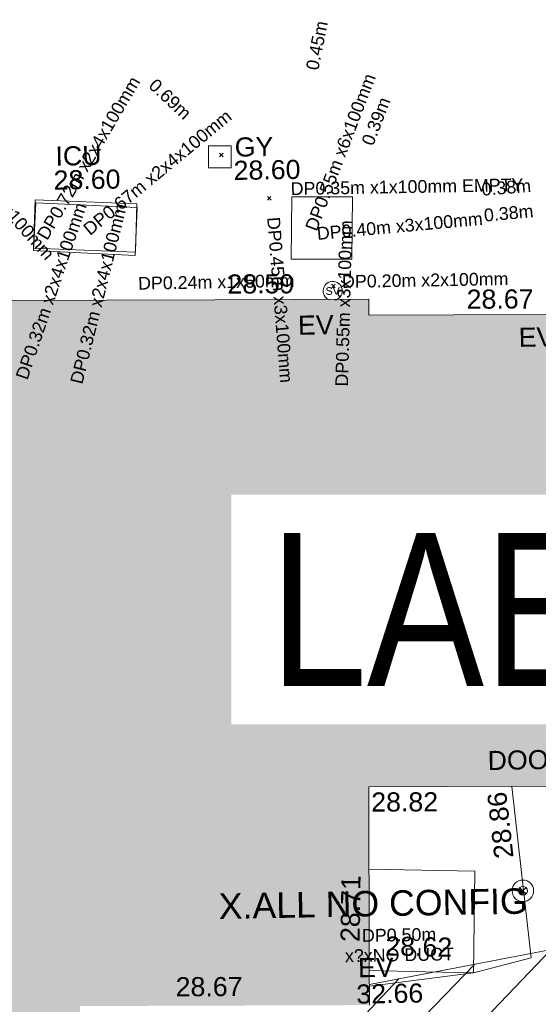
# Model space of a CAD drawing. Header units: millimetres. Extents: x -287732 to 520720, y -88450 to 287754.
# Tile 264 of 383: x 17496 to 27657, y 195288 to 214594. Entities that reach past the tile are written whole.
import ezdxf

# ---------------------------------------------------------------- set-up
doc = ezdxf.new("R2010")
doc.units = ezdxf.units.MM
for name, pattern in [('IMPORT-HIDDEN2 _3_', [4762.5, 3175, -1587.5]), ('IMPORT-UG_ELEC_QLB2 _2_', [2500, 1500, -300.0000000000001, 0, -50, 150, -300.0000000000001, 0, -200]), ('IMPORT-UG_ELEC_STREET LIGHTING_QLB2 _2_', [2700, 1500, -300.0000000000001, 0, -250, 150, -300.0000000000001, 0, -200])]:
    doc.linetypes.add(name, pattern=pattern)
for name, color, linetype, lineweight, true_color in [('00__TOPO__TOP_OF_FENCE_SYMBOL', 7, 'Continuous', 9, 0x666666), ('00_TOPO_EAVE', 7, 'Continuous', 9, 0x666666), ('00_TOPO_SERV_STOP_VALVE', 7, 'Continuous', 9, 0x666666), ('00_UAV_BUILDING_OUTLINE', 5, 'Continuous', 9, 0x0000ff), ('00_UAV_CONCRETE', 9, 'Continuous', 9, 0x808080), ('00_UAV_EAVE', 7, 'Continuous', 9, 0x666666), ('00_UAV_FENCE', 7, 'Continuous', 9, 0x264c2f), ('00_UAV_INT_DOOR', 7, 'Continuous', 9, 0x7f4f3f), ('00_UAV_SERV_GULLY', 7, 'Continuous', 9, 0x5252a5), ('00_UAV_SERV_IC', 5, 'Continuous', 9, 0x0000ff), ('12333-PUM-2D-U-0001-C01 - Rev2_REVIT IMPORT_dwg', 7, 'Continuous', 9, 0x767676), ('A_RHA_Line', 7, 'Continuous', 9, 0x00a600), ('PUM-CHAMBER EXTENTS', 6, 'IMPORT-HIDDEN2 _3_', 9, 0xff00ff), ('PUM-ELECTRIC-MH', 1, 'Continuous', 9, 0xff0000), ('PUM-ELECTRIC-QLB2', 1, 'IMPORT-UG_ELEC_QLB2 _2_', 9, 0xff0000), ('PUM-UNABLE TO SURVEY', 190, 'Continuous', 9, 0x7f00ff)]:
    doc.layers.add(name, color=color, linetype=linetype, lineweight=lineweight, true_color=true_color)
for name, color, linetype, lineweight in [('A_RHA_Detail', 7, 'Continuous', 9), ('A_RHA_Text', 7, 'Continuous', 9), ('GEN-TEXT', 7, 'Continuous', 9), ('SM-QC COMPLETED', 7, 'Continuous', 9)]:
    doc.layers.add(name, color=color, linetype=linetype, lineweight=lineweight)
doc.styles.add('Arial', font='arial.ttf', dxfattribs={"height": 500.0000000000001})
doc.styles.add('Arial Narrow', font='ARIALN.TTF', dxfattribs={"height": 3000})
doc.styles.add('Arial_1', font='arial.ttf', dxfattribs={"height": 250})
doc.styles.add('Swis721 Lt BT', font='swissl.ttf', dxfattribs={"height": 399.9999999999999})
doc.styles.add('Swis721 Lt BT_2', font='swissl.ttf', dxfattribs={"height": 375})

# ---------------------------------------------------------------- blocks, each defined once
blk = doc.blocks.new('12333-PUM-2D-U-0001-C01 - Rev2_REVIT IMPORT_dwg_MSL_Sluice_Valve_SYM-V124-Site Location Plan Proposed')
at = {"layer": '00_TOPO_SERV_STOP_VALVE', "color": 254, "true_color": 0xcccccc}
for radius, start, end in [(500.0000000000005, 359.9999999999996, 247.3520469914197), (500.0000000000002, 282.529095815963, 359.9999999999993)]:
    blk.add_arc((0, 0), radius, start, end, dxfattribs=at)
at = {"layer": '00_TOPO_SERV_STOP_VALVE', "insert": (0, 198.9876086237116), "char_height": 399.9999999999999, "width": 785.1100955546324, "attachment_point": 2, "line_spacing_factor": 1.005061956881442, "style": 'Swis721 Lt BT'}
blk.add_mtext('SV', dxfattribs=at)
blk = doc.blocks.new('12333-PUM-2D-U-0001-C01 - Rev2_REVIT IMPORT_dwg_MSL_Node_LineworkTOF-2077248-Site Location Plan Proposed')
at = {"layer": '00__TOPO__TOP_OF_FENCE_SYMBOL', "color": 254, "true_color": 0xcccccc, "flags": 128}
for points in [[(165.3591892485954, 165.3591892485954), (0, 0), (-165.3591892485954, 165.3591892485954)], [(165.3591892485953, -165.3591892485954), (0, 0), (-165.3591892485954, -165.3591892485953)]]:
    blk.add_lwpolyline(points, dxfattribs=at)
at = {"layer": '00__TOPO__TOP_OF_FENCE_SYMBOL', "color": 254, "true_color": 0xcccccc}
for radius in [562.5594001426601, 233.853208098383]:
    blk.add_circle((0, 0), radius, dxfattribs=at)
blk = doc.blocks.new('12333-PUM-2D-U-0001-C01 - Rev2_REVIT IMPORT_dwg_MGS62954_T2_Galway_ITM_3d_Rev1-2077680-Site Location Plan Proposed')
at = {"layer": '00_UAV_CONCRETE', "color": 254, "true_color": 0xcccccc, "flags": 128}
blk.add_lwpolyline([(533929750.5729853, 725752907.9849057), (533931824.149, 725752830.8815), (533931760.149, 725750838.8815), (533930828.8875167, 725750874.9809622), (533929722.5984583, 725750917.8652009)], dxfattribs=at)
at = {"layer": '00_UAV_FENCE', "color": 254, "true_color": 0xcccccc, "flags": 128}
blk.add_lwpolyline([(533929718.3230435, 725750613.710373), (533931760.149, 725750838.8815), (533932899.1490001, 725751112.8815), (533932731.6165735, 725752849.3578186), (533932574.4021152, 725754478.8882276)], dxfattribs=at)
at = {"layer": '00_UAV_SERV_GULLY', "color": 254, "true_color": 0xcccccc, "flags": 128}
blk.add_lwpolyline([(533926848.474, 725766706.579), (533926853.474, 725767138.5789999), (533927294.9147042, 725767133.4697325), (533927289.9147042, 725766701.4697324)], close=True, dxfattribs=at)
at = {"layer": '00_UAV_SERV_IC', "color": 254, "true_color": 0xcccccc, "flags": 128}
blk.add_lwpolyline([(533925377.014, 725765019.0155001), (533923392.014, 725765148.0155001), (533923452.8984968, 725766084.8815942), (533925437.8984968, 725765955.8815942)], close=True, dxfattribs=at)
at = {"xscale": 0.375, "yscale": 0.375, "zscale": 0.375}
for name, p in [('12333-PUM-2D-U-0001-C01 - Rev2_REVIT IMPORT_dwg_MSL_Sluice_Valve_SYM-V124-Site Location Plan Proposed', (533929237.474, 725764253.5789999)), ('12333-PUM-2D-U-0001-C01 - Rev2_REVIT IMPORT_dwg_MSL_Node_LineworkTOF-2077248-Site Location Plan Proposed', (533932758.149, 725752428.8815))]:
    blk.add_blockref(name, p, dxfattribs=at)
at = {"layer": '00_TOPO_EAVE', "char_height": 375, "attachment_point": 1, "line_spacing_factor": 1.005061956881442, "style": 'Swis721 Lt BT_2'}
for s, insert, width in [('EV', (533929501.5859806, 725751163.7811612), 736.078940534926), ('32.66', (533929459.7641469, 725750648.2977401), 1495.902363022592)]:
    blk.add_mtext(s, dxfattribs=dict(at, insert=insert, width=width))
at = {"layer": '00_UAV_BUILDING_OUTLINE', "color": 251, "true_color": 0x666666, "char_height": 375, "width": 1495.902363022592, "attachment_point": 1, "line_spacing_factor": 1.005061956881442, "style": 'Swis721 Lt BT_2'}
for s, insert, rotation in [('28.59', (533927179.975383, 725764613.3662266), 359.1946631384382), ('28.67', (533931861.1197674, 725764234.7646534), 359.1946631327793), ('28.82', (533929820.0830631, 725754408.6994939), 359.194663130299), ('28.71', (533929167.6485895, 725751489.9164311), 88.20420244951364), ('28.67', (533925925.2454464, 725750854.0813385), 359.1946631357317)]:
    blk.add_mtext(s, dxfattribs=dict(at, insert=insert, rotation=rotation))
at = {"layer": '00_UAV_CONCRETE', "color": 251, "true_color": 0x666666, "insert": (533930051.6229641, 725751584.0472795), "char_height": 375, "width": 1495.902363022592, "attachment_point": 1, "rotation": 357.7800953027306, "line_spacing_factor": 1.005061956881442, "style": 'Swis721 Lt BT_2'}
blk.add_mtext('28.62', dxfattribs=at)
at = {"layer": '00_UAV_EAVE', "char_height": 375, "width": 736.078940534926, "attachment_point": 1, "line_spacing_factor": 1.005061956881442, "style": 'Swis721 Lt BT_2'}
for insert in [(533928545.2041822, 725763781.1411842), (533932864.9251203, 725763468.4240379)]:
    blk.add_mtext('EV', dxfattribs=dict(at, insert=insert))
at = {"layer": '00_UAV_FENCE', "color": 251, "true_color": 0x666666, "insert": (533932214.6676975, 725753050.644242), "char_height": 375, "width": 1495.902363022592, "attachment_point": 1, "rotation": 95.51074821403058, "line_spacing_factor": 1.005061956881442, "style": 'Swis721 Lt BT_2'}
blk.add_mtext('28.86', dxfattribs=at)
at = {"layer": '00_UAV_INT_DOOR', "color": 251, "true_color": 0x666666, "insert": (533932111.5496107, 725755182.5741607), "char_height": 375, "width": 1790.333939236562, "attachment_point": 1, "line_spacing_factor": 1.005061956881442, "style": 'Swis721 Lt BT_2'}
blk.add_mtext('DOOR', dxfattribs=at)
at = {"layer": '00_UAV_SERV_GULLY', "color": 251, "true_color": 0x666666, "char_height": 375, "attachment_point": 1, "line_spacing_factor": 1.005061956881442, "style": 'Swis721 Lt BT_2'}
for s, insert, width in [('GY', (533927367.1590832, 725767294.4602485), 821.5590755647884), ('28.60', (533927337.1779855, 725766837.6240463), 1495.902363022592)]:
    blk.add_mtext(s, dxfattribs=dict(at, insert=insert, width=width))
at = {"layer": '00_UAV_SERV_IC', "color": 251, "true_color": 0x666666, "char_height": 375, "attachment_point": 1, "line_spacing_factor": 1.005061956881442, "style": 'Swis721 Lt BT_2'}
for s, insert, width in [('ICU', (533923852.3964483, 725767179.2408772), 1021.012723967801), ('28.60', (533923807.5682978, 725766708.8618762), 1495.902363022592)]:
    blk.add_mtext(s, dxfattribs=dict(at, insert=insert, width=width))
blk = doc.blocks.new('12333-PUM-2D-U-0001-C01 - Rev2_REVIT IMPORT_dwg-1620468-Site Location Plan Proposed')
at = {"layer": 'PUM-CHAMBER EXTENTS', "true_color": 0xfff4d4}
h = blk.add_hatch(dxfattribs=at)
h.set_pattern_fill('FP_14', style=0, pattern_type=2)
h.set_pattern_definition([(45, (-533641079.65, -725615854.3560001), (-618.7184335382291, 618.7184335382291), [])])
h.paths.add_polyline_path([(291811.3501528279, 124468.6438213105), (306011.3501528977, 125163.6438213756), (309303.3501529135, 126382.6438213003), (310276.3501529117, 133352.6438213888), (309947.3501528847, 136832.6438213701), (307059.3501528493, 139075.6438213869), (304064.350152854, 137236.6438213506), (301560.095729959, 137051.9973635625), (288639.1046682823, 134790.0492880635), (288630.6430382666, 134386.5106701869), (288258.8263998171, 134391.737187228), (288273.3501527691, 133230.6438212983), (288213.5074401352, 133220.9184094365), (288164.3501528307, 131103.6438213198), (291489.3501529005, 131422.6438213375), (291767.656290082, 125412.2684225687)])
h.paths.add_polyline_path([(313541.3501529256, 126587.6438213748), (320416.1456552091, 127718.9519342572), (320290.3501528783, 137135.6438213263), (316922.3501528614, 136404.6438212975), (313381.3501528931, 137134.6438212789), (313031.3501529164, 130202.6438213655), (313364.3812648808, 127842.0409395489)])
h.paths.add_polyline_path([(305922.0501528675, 132148.0438212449), (305930.0306085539, 132605.2438213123), (306188.7501529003, 132605.2438213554), (306180.769697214, 132148.043821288), (306133.2633083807, 132148.0438212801)])
at = {"layer": 'GEN-TEXT', "color": 253, "true_color": 0xaaaaaa}
for p, q in [((285985.9948138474, 151066.2884822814), (286056.7054919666, 151136.9991604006)), ((286056.7054919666, 151066.2884822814), (285985.9948138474, 151136.9991604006)), ((286909.9948138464, 150200.2884822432), (286980.7054919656, 150270.9991603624)), ((286980.7054919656, 150200.2884822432), (286909.9948138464, 150270.9991603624)), ((288138.9948137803, 148461.2884823), (288209.7054918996, 148531.9991604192)), ((288209.7054918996, 148461.2884823), (288138.9948137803, 148531.9991604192))]:
    blk.add_line(p, q, dxfattribs=at)
at = {"layer": 'PUM-ELECTRIC-MH', "color": 21, "true_color": 0xffaaaa, "flags": 128}
for points in [[(284305.3501528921, 149227.6438213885), (284351.3501528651, 150176.6438212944), (282358.3501528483, 150287.6438213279), (282312.3501528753, 149338.643821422)], [(287355.3501529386, 149038.6438213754), (287392.3501528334, 150256.6438213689), (288578.3501529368, 150236.6438213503), (288541.350153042, 149018.6438212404)]]:
    blk.add_lwpolyline(points, close=True, dxfattribs=at)
at = {"layer": 'PUM-UNABLE TO SURVEY', "color": 7, "true_color": 0xfff4d4}
blk.add_line((301592.3501529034, 137057.6438213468), (288639.1046682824, 134790.0492880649), dxfattribs=at)
blk.add_blockref('12333-PUM-2D-U-0001-C01 - Rev2_REVIT IMPORT_dwg_MGS62954_T2_Galway_ITM_3d_Rev1-2077680-Site Location Plan Proposed', (-533641079.6498471, -725615854.3561786))
at = {"layer": 'PUM-ELECTRIC-QLB2', "char_height": 250, "attachment_point": 2, "line_spacing_factor": 0.9417779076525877, "style": 'Arial_1'}
for s, insert, width, rotation in [('0.45m', (287808.9975220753, 153244.5065228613), 1160.025439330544, 77.66635621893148), ('DP0.72m x2x4x100mm', (283312.5421557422, 151153.0375087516), 4334.026443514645, 58.64142364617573), ('0.69m', (285126.2322848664, 152306.8249932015), 1160.025439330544, 315.8515673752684), ('DP0.55m x6x100mm', (288240.5168420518, 151163.9694638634), 3893.2779916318, 68.07071950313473), ('0.39m', (288946.8890745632, 151757.8193598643), 1160.025439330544, 68.07071950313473), ('DP0.67m x2x4x100mm', (284686.898845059, 150880.622273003), 4334.026443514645, 38.43142312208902), ('DP0.54m x1x100mm', (281675.0234246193, 150477.8707053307), 3893.2779916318, 310.75360303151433), ('0.38m', (291585.7268442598, 150493.4133787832), 1160.025439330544, 3.568139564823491), ('DP0.32m x2x4x100mm', (282524.01188082, 148536.9323333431), 4334.026443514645, 70.24687659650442), ('DP0.32m x2x4x100mm', (283448.6631728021, 148460.2573197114), 4334.026443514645, 74.99013928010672), ('DP0.45m x3x100mm', (287248.6466680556, 148250.1069659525), 3893.2779916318, 273.5482955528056), ('DP0.40m x3x100mm', (289484.3463843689, 149773.9204130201), 3893.2779916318, 4.234365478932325), ('0.38m', (291621.8145888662, 149991.1472532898), 1160.025439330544, 4.214792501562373), ('DP0.55m x3x100mm', (288245.6234579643, 148157.1143403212), 3893.2779916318, 87.51451985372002)]:
    blk.add_mtext(s, dxfattribs=dict(at, insert=insert, width=width, rotation=rotation))
for s, insert, width in [('DP0.35m x1x100mm EMPTY', (289649.552873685, 150543.045075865), 5438.958326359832), ('DP0.24m x1x50mm', (285880.7018978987, 148740.7477176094), 3660.660753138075), ('DP0.20m x2x100mm', (289974.0072410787, 148705.5439110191), 3893.2779916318), ('DP0.50m\\Px?xNO DUCT', (289237.8082713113, 135877.7768144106), 2537.364351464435)]:
    blk.add_mtext(s, dxfattribs=dict(at, insert=insert, width=width))
at = {"layer": 'SM-QC COMPLETED', "color": 3, "true_color": 0x00ff00, "insert": (285713.9035840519, 136625.3519216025), "char_height": 500.0000000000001, "width": 7229.49891213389, "attachment_point": 1, "line_spacing_factor": 0.9417779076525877, "style": 'Arial'}
blk.add_mtext('X.ALL NO CONFIG', dxfattribs=at)

msp = doc.modelspace()

# ---------------------------------------------------------------- hatches: boundary and pattern name
at = {"layer": 'A_RHA_Detail', "true_color": 0xc0c0c0}
h = msp.add_hatch(color=9, dxfattribs=at)
h.paths.add_polyline_path([(-80880.60083809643, -68502.79057078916), (-80400.865924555, -68483.41509113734), (-80400.865924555, -62984.64684185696), (-24474.85765177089, -63009.32043784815), (-24456.14471271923, -50840.30023858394), (-36622.55041039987, -50831.65104353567), (-36622.55041039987, -44228.57792613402), (-50959.0526582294, -44218.38599194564), (-50959.0526582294, -42573.78171514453), (-54563.9325804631, -42571.21897729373), (-54565.69773352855, -45054.17447474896), (-92408.82109321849, -45027.27149621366), (-92411.78875845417, -49201.74309222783), (-100061.9988811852, -49201.74309222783), (-100052.2214449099, -64852.82557838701), (-86120.90825229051, -64852.82557838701), (-86092.1662649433, -62957.90041523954), (-84861.10047608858, -62957.90041523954), (-84854.79052929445, -68240.109737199), (-80870.60226892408, -68240.10973722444)])
h.paths.add_polyline_path([(-137238.9269902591, -68461.9384092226), (-132719.7426408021, -68433.0633692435), (-132847.0731201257, -62850.04282283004), (-130454.6837966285, -62916.63108078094), (-130498.2830220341, -61355.85393642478), (-117581.136331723, -61423.42893438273), (-117492.3908565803, -49183.91309190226), (-125136.5200282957, -49178.47881952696), (-125133.572703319, -45032.61887136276), (-163007.1824077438, -45005.6942194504), (-163007.1824076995, -44090.2963411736), (-163123.8521269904, -44090.21339942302), (-163122.6389897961, -42383.75184302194), (-166563.8543419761, -42383.75184298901), (-166565.034908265, -44044.39824208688), (-193158.4656786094, -44025.49275805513), (-193195.152889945, -62863.65652504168), (-137269.7106414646, -62916.63108078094), (-137254.3708868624, -65679.90523788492)])
h.paths.add_polyline_path([(120310.9497607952, -32334.28230164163), (120312.4652266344, -31610.73011961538), (133451.2244789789, -31638.24899384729), (133469.2230092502, -19717.98315780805), (121295.7536929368, -19692.48606430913), (121319.8434528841, -8190.941560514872), (112277.0825930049, -8172.001674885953), (112263.1770823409, -14811.1234547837), (78285.85310969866, -14739.95861438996), (78292.82277619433, -8167.077575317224), (75241.99098605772, -8160.673431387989), (69355.76844233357, -8152.931592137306), (69353.6659720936, -9156.74635762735), (68372.60878945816, -9154.691552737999), (68372.60878945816, -13705.52853215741), (69333.7233474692, -13707.54156770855), (69325.07112547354, -16249.53369228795), (66623.4489111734, -16249.53369228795), (66619.79243935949, -17995.29925530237), (65989.07757494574, -17995.2992552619), (65985.44262772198, -19730.78799483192), (57152.23993377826, -19712.28702421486), (57127.42535098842, -31559.89463417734), (70277.87165424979, -31587.43801817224), (70277.87165431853, -32271.7414715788), (78263.96947909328, -32285.12944888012), (78266.62661740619, -31019.79372153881), (112335.8856506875, -31091.15111860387), (112335.8856506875, -32317.57330553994), (119781.4233959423, -32333.17321913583)])
h.paths.add_polyline_path([(7503.717409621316, -1791.439263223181), (15482.43097392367, -674.0213231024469), (15484.0826588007, 148.1327206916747), (56188.28042539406, 205.5276654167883), (56155.84326007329, 14338.3166313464), (18016.62665935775, 14236.48149539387), (17967.9025208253, 34313.18372071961), (21727.10644863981, 34324.0692624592), (21708.90974962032, 40608.10218321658), (18009.66447159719, 40608.10218321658), (17995.54603706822, 45483.75063442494), (9770.084204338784, 45420.6329473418), (3966.213879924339, 45446.76585222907), (3984.771235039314, 14176.56786832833), (1023.062455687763, 14176.56786837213), (-276.5134647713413, 14190.52623461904), (-231.6790044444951, 5968.135265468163), (-226.4491536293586, 193.7444677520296), (553.0869992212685, 183.4716499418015), (7477.609307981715, 143.2867586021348), (7488.638446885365, -674.0213231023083)])
h.paths.add_polyline_path([(77755.59663317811, 53.47451145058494), (77729.51881611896, 1699.844979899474), (94464.47132486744, 1659.976083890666), (94606.37913471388, 17991.390236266), (88810.4190114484, 18015.03260816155), (88799.89418497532, 14436.74271609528), (69413.88950349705, 14457.8773889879), (69377.35724448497, 99.62816357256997), (75241.99098605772, 67.32134432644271)])
h.paths.add_polyline_path([(61252.12079701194, 46453.95617366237), (105774.7348988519, 46472.68783506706), (105768.2642198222, 61852.61234306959), (92285.13876309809, 61852.61234306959), (92308.59670399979, 65784.30757140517), (96107.4668000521, 65767.60445243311), (96059.68081117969, 75209.20847378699), (101084.8427276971, 75071.88872764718), (104988.0046543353, 74765.36560406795), (108403.6894220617, 74363.8408943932), (112009.2703903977, 73787.25420861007), (115645.3524815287, 73049.69667206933), (116890.8108051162, 72761.69136252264), (120208.9929833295, 71893.18353872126), (120865.241739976, 71703.68484519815), (124135.6329506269, 70669.67317906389), (127435.6253142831, 69480.50055823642), (127820.4368670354, 69394.93141813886), (128274.3081769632, 69331.69585753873), (128731.8791144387, 69306.66104516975), (129189.9401488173, 69320.00258290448), (129645.2782985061, 69371.62688826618), (130094.6997111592, 69461.17185603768), (130535.0520071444, 69588.00939074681), (130963.246434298, 69751.24981927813), (131376.2795165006, 69949.74812590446), (131771.2541232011, 70182.11198903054), (132162.5575600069, 70460.5404660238), (132496.0921583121, 70741.69081113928), (132820.871367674, 71064.98072578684), (133117.4593294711, 71414.31364272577), (133383.77568926, 71787.23923950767), (133616.5473239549, 72178.5372844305), (133817.1647262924, 72590.54524898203), (133982.6025969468, 73017.89547513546), (134111.7005086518, 73457.59040801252), (134203.5529320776, 73906.54590458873), (134257.5155883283, 74361.61286216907), (134272.5462649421, 74819.5993153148), (134250.5259875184, 75277.29281745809), (134189.6227572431, 75731.48297747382), (134090.9274700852, 76178.98397757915), (133955.1324028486, 76616.65691993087), (133783.1900598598, 77041.43184345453), (133576.3064937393, 77450.32925647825), (133335.932843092, 77840.48103920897), (133063.7551572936, 78209.15055532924), (132761.6825665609, 78553.75185442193), (132431.8338935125, 78871.8678050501), (132076.5227905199, 79161.26705197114), (131698.2415080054, 79419.91966861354), (131299.6434187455, 79646.01139197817), (131093.5942456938, 79746.34209763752), (132146.0467355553, 83110.22226145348), (122787.7632953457, 86282.54285518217), (121604.3555412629, 82800.3591886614), (117095.9864227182, 83870.84033785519), (116841.9598400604, 83526.35449572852), (116120.5435466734, 91221.93611972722), (110237.7341284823, 91274.27491021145), (110194.3680786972, 90435.39030214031), (104988.0046543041, 90486.49901390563), (104973.2761846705, 94309.82427956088), (103746.1314668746, 94309.8242795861), (103839.9937121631, 122852.1474271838), (96365.09202306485, 122931.9599470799), (96350.3400238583, 123952.4168585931), (104555.5505249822, 123902.1925226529), (104607.3234458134, 120248.5396156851), (125502.5015002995, 120134.1933400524), (125662.0200253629, 137657.3796882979), (114479.5865733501, 137699.2256881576), (114382.306264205, 129149.9458158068), (104644.159003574, 129187.9975073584), (104577.9931702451, 126217.3903144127), (101184.4926406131, 126159.1566967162), (101264.6166812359, 135959.2655565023), (89967.23178808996, 135988.8856164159), (89927.63362986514, 125823.6463181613), (93630.53562302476, 125840.7948842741), (93580.65688892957, 122931.9599470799), (88697.38835376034, 122904.7310126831), (88679.3898954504, 95739.09143775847), (86378.25848996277, 95739.09143775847), (86378.18187189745, 96178.1008337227), (83279.50743284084, 96200.92083327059), (83273.62493422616, 95735.74732133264), (70169.67509619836, 95733.22421950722), (70166.26842742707, 96272.07409347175), (66674.99731294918, 96257.14073655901), (66654.74538556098, 95755.71092136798), (65784.77231079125, 95755.71092136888), (65887.65094984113, 117470.630565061), (53473.3427162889, 117487.9046429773), (53434.44066309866, 98570.46349063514), (40649.41626916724, 98570.46349063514), (40610.16711559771, 94406.01479078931), (38853.82372868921, 94410.36303440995), (38848.65589191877, 89463.65332729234), (40612.46601912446, 89518.45976927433), (40665.38257362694, 86257.73741128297), (38372.19584460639, 86305.72309285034), (38369.79374539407, 76901.0507917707), (50937.9512507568, 76944.40198294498), (50922.88567286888, 74598.78180889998), (56484.9061132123, 74588.85093771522), (56484.9061132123, 75194.85181995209), (92465.4037153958, 75233.0258166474), (92645.92783662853, 71766.64845094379), (89810.55521366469, 69362.83965827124), (85313.16173974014, 69360.94750420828), (85313.16173974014, 66907.4050808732), (75210.14498263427, 66903.15451589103), (75210.14498263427, 63815.70944550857), (70819.40014309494, 63815.70999200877), (70819.21601505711, 64253.35708059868), (69456.83415683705, 64253.35708059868), (69455.7195737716, 66901.99623166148), (61303.32856759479, 66898.5668068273), (61304.56054988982, 63970.32021231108), (70500.41048208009, 63970.32021219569), (70500.4088543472, 61852.59006207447), (61245.6438848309, 61848.69637488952), (61252.03558504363, 46656.49344428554)])
h.paths.add_polyline_path([(-17153.16561239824, 48569.32684293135), (-17153.16561224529, 60770.38083685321), (-29362.88357759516, 60774.70428694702), (-29362.88357759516, 67399.20394580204), (-43507.24466814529, 67405.01911303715), (-43488.5313307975, 69093.07334175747), (-45766.41866231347, 69109.32868388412), (-45794.3462003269, 67405.01911303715), (-47272.11273194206, 67404.2124544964), (-47272.44887633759, 66454.91798908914), (-86004.56386332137, 66468.63299519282), (-86006.66970787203, 60521.58362721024), (-92662.87722510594, 60521.58362721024), (-92665.2138765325, 50184.35611932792), (-79752.0168396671, 50179.78309939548), (-79752.016597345, 48591.4932381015), (-17157.7163123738, 48569.32845417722)])
h.paths.add_polyline_path([(-201056.4185878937, 48628.75479108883), (-138377.9751621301, 48634.64535779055), (-138377.9751621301, 50133.28201003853), (-125467.710581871, 50134.49626164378), (-125468.6909603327, 60566.1903686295), (-132186.8595614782, 60565.86652591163), (-132187.4203588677, 66533.0197876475), (-170643.3098734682, 66805.61809689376), (-170643.3098732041, 67738.78475848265), (-200340.0100486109, 67488.93693764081), (-200348.7171487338, 60827.78025104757), (-201057.5650552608, 60827.71357558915), (-201056.6510294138, 51102.04313372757)])
h.paths.add_polyline_path([(-240051.5126725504, 54769.19491160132), (-239444.490259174, 54811.10754483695), (-239186.5396223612, 54841.92927608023), (-238764.8191577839, 54940.98166103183), (-238382.4735933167, 55122.46891388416), (-237990.3402229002, 55354.87497234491), (-237269.2031023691, 55936.21515020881), (-237032.4836384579, 56225.56611516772), (-236793.0039602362, 56569.31473944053), (-236554.5880578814, 57004.26389721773), (-236432.7219585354, 57267.46508908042), (-236300.081527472, 57753.26238983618), (-236250.7285154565, 58017.17885684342), (-236235.6490609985, 58516.21786804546), (-236233.2538429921, 58987.85640053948), (-236213.7029795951, 59823.48083769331), (-236363.8287855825, 59820.86038205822), (-236634.0279869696, 60698.06075827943), (-236391.9547756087, 61432.19726339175), (-236225.4740089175, 61435.10319600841), (-236201.6036569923, 62637.68779596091), (-232563.5271750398, 62639.28734435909), (-232563.5271750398, 63049.03842404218), (-232732.1945866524, 63049.15302218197), (-232860.1521277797, 63457.95890274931), (-232731.606808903, 63914.24862697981), (-232560.8209656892, 63914.24862697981), (-232515.1276847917, 70598.00033009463), (-240628.6947849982, 70598.85496273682), (-240629.7923196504, 72350.98321577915), (-246412.6011212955, 72347.36085933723), (-246412.6011212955, 70616.45923936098), (-254449.5805725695, 70618.60952619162), (-254454.637144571, 70754.06491720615), (-254469.7140363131, 73191.66276250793), (-263883.2532625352, 73267.83063688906), (-263902.4181505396, 68260.74348553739), (-263714.8217520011, 68259.82096572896), (-263552.9672900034, 67819.65434396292), (-263719.0883117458, 67392.2068408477), (-263913.6298699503, 67392.20684284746), (-263956.7001913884, 58633.76423459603), (-260181.1963171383, 58611.22607638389), (-260192.3146983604, 56354.25111579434), (-257184.684388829, 56339.46086021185), (-257213.4419957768, 57092.93866021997), (-257338.5163846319, 57093.27331223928), (-257471.0109294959, 57531.74572308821), (-257338.5163845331, 58062.22513696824), (-257203.4956297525, 58064.06881289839), (-257173.5751889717, 58598.54056692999), (-256478.2273617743, 58575.27357994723), (-256478.2273617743, 58788.51859473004), (-256013.0091299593, 58911.92701534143), (-255397.0786664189, 58780.99767617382), (-255397.0786664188, 58595.982422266), (-243809.885361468, 58585.92793201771), (-243805.3570672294, 58352.04527760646), (-243740.939469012, 57884.52572680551), (-243619.0830608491, 57421.84877545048), (-243424.3877545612, 56943.65915412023), (-243247.1437899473, 56608.24157713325), (-243003.0710579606, 56249.99021479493), (-242732.2093200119, 55932.75703082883), (-242371.7230178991, 55603.12658811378), (-242141.255125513, 55424.88676767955), (-241804.9643037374, 55216.88439822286), (-241529.4640827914, 55077.02869055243), (-241100.6275144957, 54917.18295003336), (-240836.2134980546, 54840.82833176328), (-240453.4486195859, 54788.60784130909), (-240218.9578693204, 54777.28227442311)])
h.paths.add_polyline_path([(40276.69022552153, 59895.36417752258), (40328.62676029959, 69196.9439153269), (36588.99968785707, 69217.8245910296), (36619.46637569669, 74674.25962428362), (32264.36460078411, 74687.02318924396), (32233.48293867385, 69156.26826306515), (11916.69390495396, 69269.70959686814), (11966.66200111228, 78218.75165974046), (29087.509017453, 78123.15526808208), (29143.44567205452, 88141.1370047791), (15719.348796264, 88216.09212953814), (15732.60379610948, 90589.9978889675), (4594.294101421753, 90652.19003489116), (4525.129359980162, 78265.12250449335), (10096.76365553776, 78234.01258731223), (10077.43887221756, 74773.03821910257), (4547.641142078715, 74803.91453678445), (4465.579974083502, 60107.1600234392), (19125.89094760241, 60025.30234268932), (19139.86249374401, 62527.53804644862), (31738.59196305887, 62457.19146404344), (31724.55430858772, 59943.11609815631), (38369.79364225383, 59906.01157293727)])
h.paths.add_polyline_path([(-246083.0241259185, 72334.29150213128), (-246083.0594797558, 72334.30275087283), (-246208.2905500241, 72334.29150213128)])
h.paths.add_polyline_path([(-114575.3004830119, 112178.0758695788), (-114575.3246435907, 112178.0758695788), (-114707.2752166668, 115801.5811617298)])
h.paths.add_polyline_path([(-154699.9178765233, 101760.4080976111), (-114382.050333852, 101776.0542914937), (-114382.050333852, 106926.9360164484), (-113755.641395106, 106927.1792101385), (-113757.5507412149, 111847.2721531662), (-114431.6837526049, 111847.2721531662), (-114431.8097758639, 112178.0758695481), (-114575.3004830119, 112178.0758695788), (-114578.9984943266, 121707.2390833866), (-123056.9849702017, 121707.2390833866), (-123068.8201032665, 156452.7036899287), (-119381.2340625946, 156454.1348067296), (-119381.2340625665, 160165.8597952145), (-115501.031452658, 160167.3662801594), (-115503.3750945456, 166206.5793118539), (-132411.7987151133, 166599.6604729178), (-132411.8243278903, 166665.6603411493), (-135275.0124468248, 166664.5490317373), (-135275.0124468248, 166628.1883101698), (-135911.3205076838, 166628.1944502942), (-135911.3479256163, 166352.1604668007), (-152521.1633846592, 166345.7146753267), (-152518.3680955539, 159142.6836790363), (-150699.3133726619, 159117.9265656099), (-150758.5477087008, 122560.691203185), (-151059.2005266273, 122560.691203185), (-151061.0981347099, 121302.4374932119), (-154138.3148337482, 121372.6012653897), (-154138.3148337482, 121865.1834517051), (-154704.3888425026, 121867.2611370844), (-154688.5451973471, 119352.3937021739), (-154745.5933227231, 119352.3715636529), (-154745.5763474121, 118722.1532660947), (-160794.1544526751, 118748.7442832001), (-160794.1544526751, 119410.5425977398), (-163852.1622693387, 119422.408321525), (-163855.0715294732, 118762.2003111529), (-167568.6765459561, 118778.5256058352), (-166634.6619849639, 124395.1277019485), (-166930.050559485, 124500.0918161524), (-167568.6765459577, 124707.6250903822), (-168028.2173235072, 124841.3808647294), (-168630.5006276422, 124991.3056740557), (-169238.2056069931, 125117.4693074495), (-169850.3952285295, 125219.6772876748), (-170466.1255403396, 125297.7720169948), (-171089.11025998, 125351.8553033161), (-171704.4065937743, 125381.1774255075), (-172325.0479971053, 125386.3595015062), (-172782.2248668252, 125374.5832362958), (-173401.7764235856, 125337.4554476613), (-174109.844898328, 125263.4341236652), (-174634.1213722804, 125190.4100126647), (-175245.0145766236, 125080.719099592), (-176047.1958093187, 124895.7675260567), (-176665.4852587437, 124724.7228134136), (-177045.3001228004, 124609.1129151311), (-177631.5127792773, 124405.2077276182), (-176665.4852586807, 118818.5158794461), (-177558.9402083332, 118822.4435768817), (-177662.2853368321, 125263.4341236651), (-176365.3912351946, 126542.9270807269), (-159462.2970490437, 126319.910391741), (-157057.7396790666, 128609.0850976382), (-157060.6673204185, 136153.1661957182), (-158638.8016610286, 137740.2441626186), (-159352.3735831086, 137740.2441626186), (-161634.4140634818, 140201.1078539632), (-168727.9404945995, 140256.8191146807), (-171035.0401161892, 137942.8847305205), (-174184.1459014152, 137942.8847305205), (-176460.1167434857, 140292.2858551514), (-177341.6856934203, 140292.2858551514), (-177341.7113613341, 140358.4281613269), (-183428.5803825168, 140356.0660244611), (-185921.6385985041, 137917.4639994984), (-185921.6385985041, 131757.3091155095), (-186906.8767412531, 131756.9267733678), (-187725.3914540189, 130809.9989183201), (-187724.058890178, 127376.1828148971), (-186481.0281350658, 126304.5577463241), (-186479.4846754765, 122327.2959175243), (-185176.2828158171, 121059.4673825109), (-180304.1129154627, 121059.4673824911), (-180304.1136492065, 118802.0484409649), (-193555.3706955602, 118802.0484409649), (-193555.368699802, 133117.8341649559), (-192593.6442938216, 133118.2073819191), (-192593.6442938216, 134200.8158367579), (-192224.6284783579, 134200.9592041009), (-192225.5653014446, 136615.0101267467), (-192595.0012460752, 136615.0101267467), (-192595.4357332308, 137734.4745165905), (-193589.2709668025, 137734.4746851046), (-193589.2685988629, 147474.570583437), (-193163.2062206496, 147492.8644732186), (-192765.7252967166, 147531.087133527), (-192359.9383250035, 147589.5931622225), (-192199.8207947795, 147616.5827294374), (-191882.7548926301, 147682.9245600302), (-191568.5380070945, 147761.6632019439), (-191257.654638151, 147852.677242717), (-190828.6072909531, 148002.2045655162), (-190647.7999969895, 148070.9514233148), (-190349.7690789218, 148197.8750094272), (-190056.9509284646, 148336.4013817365), (-189769.797051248, 148486.3169427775), (-189405.3590254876, 148698.0567944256), (-189132.906026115, 148873.2749095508), (-188867.542109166, 149059.0543929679), (-188609.6764469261, 149255.1087866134), (-188354.9814055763, 149465.3525772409), (-188079.6339208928, 149713.879248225), (-187884.9836199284, 149901.8220103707), (-187545.928247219, 150265.8040604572), (-187446.29984479, 150378.3960832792), (-187241.3270201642, 150629.2310214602), (-187046.3599558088, 150887.9197697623), (-186861.6992771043, 151154.0634500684), (-186546.1373636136, 151669.829875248), (-186524.4196769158, 151707.0632450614), (-163675.2898318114, 151669.829875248), (-163687.5843045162, 148134.07679455), (-157303.6541541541, 148136.492106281), (-157303.6541541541, 155759.91501608), (-157557.4317586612, 155765.0384228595), (-157555.9168973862, 166678.0466575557), (-187009.2021991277, 166699.7464767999), (-187013.0952111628, 162054.4009359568), (-188707.17754695, 162044.5925187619), (-188705.9961892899, 155021.5333641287), (-188737.9999316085, 154650.5326604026), (-188799.0133969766, 154283.1866125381), (-188857.2045401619, 154035.4341107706), (-188966.1106131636, 153679.3368924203), (-189102.6200311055, 153332.8820747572), (-189265.8911675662, 152998.2056672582), (-189454.9174011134, 152677.371060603), (-189645.2484685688, 152421.3220123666), (-189916.9563410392, 152104.2450531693), (-190212.7041973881, 151809.4634871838), (-190530.6686598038, 151538.7947471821), (-190868.8893671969, 151293.9075915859), (-191225.281078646, 151076.3118324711), (-191597.6465194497, 150887.3490191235), (-192092.8415776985, 150682.5621956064), (-192519.2468154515, 150561.8451365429), (-192903.8930791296, 150482.240889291), (-193187.215491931, 150440.8868273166), (-193594.1866364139, 150407.1257787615), (-193594.5952989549, 151459.9895227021), (-205369.2399268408, 151455.4201247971), (-205354.4523517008, 113350.0822379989), (-207187.1580384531, 113349.3710182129), (-207184.3024929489, 105991.0636522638), (-205312.8748221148, 105991.1901500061), (-205311.2362476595, 101769.6553082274), (-175488.6451201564, 101781.2285901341), (-175488.6451201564, 110889.6985621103), (-154703.4627663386, 110897.5679794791), (-154700.2792295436, 102691.5597281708)])
h.paths.add_polyline_path([(193735.9435693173, 113047.8274774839), (208865.0938716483, 114991.0266430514), (208976.1154123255, 114126.6471160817), (216447.8967332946, 115086.3281915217), (216038.7305308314, 118271.9702413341), (232648.5073383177, 120405.3421626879), (233425.993615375, 114352.0734369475), (240632.2017567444, 115277.6440988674), (239854.8412683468, 121329.9334727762), (256406.8682407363, 123455.8879629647), (257091.7572256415, 118089.1198988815), (264572.2871227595, 119040.8180953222), (261877.8350555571, 138524.7609215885), (259178.7147038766, 138221.6086035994), (259197.3483655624, 137439.0084132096), (254686.1480587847, 136897.0007612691), (255412.6810205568, 131314.8303176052), (240852.7447969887, 129522.4514056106), (239771.0426543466, 137918.8519126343), (240649.5822431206, 138010.1984551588), (240062.3063116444, 142776.6750342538), (239165.7694642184, 142685.0143484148), (237630.9646614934, 151018.3171732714), (266172.8791088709, 154560.7889781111), (271297.1876944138, 142612.4006970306), (276531.7397502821, 144861.098714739), (274941.5029779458, 148527.9037281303), (302074.5307653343, 160134.9084326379), (300215.9323773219, 164320.1841173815), (301528.1613272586, 164907.0997989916), (300405.1237791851, 167477.8916353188), (299016.6944531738, 166945.7181824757), (295626.7488506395, 174518.754428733), (294333.0289184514, 177537.1551681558), (287288.8475947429, 174518.754428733), (289427.6893504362, 169661.0163463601), (272956.7816584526, 162557.1203578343), (271943.2187787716, 164897.4305293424), (267016.3118217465, 162764.0369715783), (268502.3094164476, 159357.0430143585), (265200.4029574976, 157946.4096681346), (226856.416695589, 153146.7821792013), (227510.3041274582, 148852.0205334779), (228280.9873165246, 141179.0007483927), (227302.3544112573, 141050.281300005), (227895.3788235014, 136433.1758633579), (228748.5501749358, 136523.8855003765), (229602.3077302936, 128023.7667641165), (217691.2359889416, 126493.8999679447), (217642.3600127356, 126874.433267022), (215138.5007311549, 126552.8357430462), (215194.9980427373, 126112.965074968), (215015.6132226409, 126089.924757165), (214840.9672575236, 127449.66446064), (192258.7012018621, 124549.1816390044), (193486.3576426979, 114991.0266430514)])
h.paths.add_polyline_path([(-78076.24187439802, 117605.5188722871), (-78076.23951902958, 117610.0871211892), (-78070.318122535, 129485.7330792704), (-74723.15926543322, 129478.385255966), (-74723.15926543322, 125435.7860624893), (-48015.64546086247, 125380.0246061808), (-47996.55031653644, 135872.5822179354), (-61198.15919578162, 135901.5630078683), (-74714.72264144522, 135923.5088764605), (-74723.6287602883, 131865.2975510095), (-78070.318122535, 131872.642169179), (-78062.97909487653, 149549.7689430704), (-58292.26570492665, 149541.5607197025), (-58292.26570491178, 148946.2407608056), (-37707.70924046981, 148937.6946533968), (-37703.30827430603, 159740.0672041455), (-44148.26955755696, 159742.7429641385), (-44148.26955755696, 162961.3319174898), (-49829.95437583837, 162961.3319174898), (-49830.92144130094, 160632.0129326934), (-78494.09026625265, 160643.9130440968), (-78494.09026625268, 161615.1537738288), (-78739.225852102, 161615.2555472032), (-78691.7919454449, 168187.9195488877), (-90844.57645036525, 168126.8149079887), (-90962.52567694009, 152686.7636277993), (-89064.97866809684, 152685.9758215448), (-89079.54115380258, 117610.0871211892), (-78374.80218507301, 117605.6428258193)])
h.paths.add_polyline_path([(69254.82576126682, 129235.9722870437), (69259.97086178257, 136167.789247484), (86068.0992678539, 136131.0235193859), (86008.66431381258, 164703.3084147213), (58789.63167882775, 164723.511581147), (58789.63167882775, 170119.2062865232), (54460.1632489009, 170122.4198087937), (54457.21717773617, 166153.279245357), (47042.2151650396, 166158.7829869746), (47041.10931533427, 164668.9097040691), (39173.27935198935, 164674.7495545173), (39172.83712618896, 164078.9539098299), (17014.87910992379, 164095.4005254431), (17002.38841206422, 147267.1142245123), (12659.63471563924, 147267.1142245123), (12653.60087534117, 139137.9291796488), (17031.41608901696, 139134.6797717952), (17024.5879174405, 129935.3194463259), (39191.34773726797, 129918.8662983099), (39191.34773726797, 129258.2867272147), (69014.0340609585, 129236.1510132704)])
h.paths.add_polyline_path([(39265.62356917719, 139467.8223435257), (33050.91021530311, 139484.1586867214), (33087.56357182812, 153427.9220784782), (39277.60130889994, 153411.6505991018), (39277.60130890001, 152830.3127277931), (43058.29603858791, 152820.3745823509), (43024.83899408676, 140092.5601633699), (39267.2657899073, 140092.5601633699)])
h.paths.add_polyline_path([(1979.548949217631, 189123.2414339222), (18699.10403225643, 189180.0465563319), (18678.46874730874, 195253.6675675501), (24349.02704561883, 195272.9334348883), (24334.96888372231, 199550.7690688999), (28829.78348974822, 199566.0403168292), (28798.3577216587, 208815.6446464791), (24334.949615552, 208806.151404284), (24333.90624841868, 209113.2475694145), (16811.59093053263, 209087.6903002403), (16806.58456499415, 208843.5909093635), (6772.293057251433, 208809.4991440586), (6797.166076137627, 201488.5780549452), (-8471.058649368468, 201436.7038490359), (-8471.058649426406, 200429.0172028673), (-11856.09020770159, 200417.5164702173), (-11823.72827009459, 190892.3684138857), (-7614.729360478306, 190906.6685966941), (-7614.729360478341, 190170.8290169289), (-4608.619189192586, 190169.2993656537), (-4608.238782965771, 190916.8832264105), (1973.379031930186, 190939.2444180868), (1977.122761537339, 189837.3456693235)])
h.paths.add_polyline_path([(-20506.22133143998, 190640.0286460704), (-20122.28942212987, 206347.1214480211), (-41550.34215551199, 207015.2557957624), (-41462.26177903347, 210449.6195896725), (-31391.41053372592, 210152.0276719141), (-31078.64493155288, 223862.5743669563), (-44305.08575743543, 224230.7972280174), (-44490.79956591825, 211865.5542346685), (-47510.12209648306, 211942.9901385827), (-47722.57925071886, 203659.0205614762), (-47076.06680548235, 203635.3001465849), (-47175.4684425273, 199531.9403872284), (-46801.21126120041, 199520.4703269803), (-46873.68175963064, 195478.5899481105), (-44600.40472248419, 195425.2559779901), (-44685.88459507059, 192243.2795180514), (-38073.99929115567, 192135.6564362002), (-38104.39995468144, 191126.972250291), (-21537.79264466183, 190668.5723412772)])
h.paths.add_polyline_path([(16801.02360973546, 195961.500137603), (9656.615133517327, 196015.1086063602), (9643.838150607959, 199513.9922857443), (11631.77992468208, 199485.8321209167), (11631.7920940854, 203322.2460456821), (16806.58456511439, 203391.4855728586), (16801.0407710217, 195984.4293109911)])
h.paths.add_polyline_path([(122084.9264926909, 200536.2570557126), (122088.1805162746, 206386.1947929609), (125211.1061638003, 206386.1947929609), (125211.1162733, 206645.8932837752), (126202.7098976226, 206645.8932838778), (126203.0204769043, 207041.0477229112), (130401.4034741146, 206979.0758390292), (130444.2691124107, 209883.280297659), (126202.8383603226, 209945.8832030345), (126203.0204769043, 214624.1281189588), (127364.791950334, 214624.1281190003), (127365.2106673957, 225380.2058567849), (126159.8599207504, 225380.2527798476), (126207.4133336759, 241475.3410923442), (119482.5411291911, 241495.8747898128), (119479.2041949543, 246182.0096278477), (109943.9121324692, 246175.2196735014), (109953.2702601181, 233033.381429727), (115000.5285021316, 233033.3814296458), (114999.579292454, 208653.4991933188), (112026.3032630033, 208653.4991933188), (112024.3519988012, 200538.6761891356), (122024.6079402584, 200536.2715596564)])
h.paths.add_polyline_path([(30087.05071580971, 200986.75440713), (38030.67179071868, 201028.6865660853), (38030.67179071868, 202922.9731660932), (38109.89531492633, 202923.3913649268), (38067.25569096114, 208827.6066631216), (38013.35839378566, 208827.6672237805), (38012.38630971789, 209012.5383931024), (30044.90685988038, 208970.480297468), (30076.83023715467, 202922.9203834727)])
h.paths.add_polyline_path([(195986.2599417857, 205661.5722736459), (202896.8751332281, 206052.0074670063), (202676.8862551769, 209945.7611691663), (195766.2710618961, 209555.3259759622)])
h.paths.add_polyline_path([(-91652.40581580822, 206392.6172135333), (-79454.24421187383, 206432.5105635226), (-79629.29258199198, 238245.6998510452), (-68904.21147484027, 238215.095164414), (-68918.55832832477, 246312.9061543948), (-68918.56040493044, 246314.0782553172), (-68756.515268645, 246312.9061543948), (-68755.20581930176, 246638.9786699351), (-79620.07671794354, 246651.3624133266), (-79606.5628449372, 247343.5411849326), (-82154.50636787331, 247318.0695596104), (-82154.50636787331, 247488.1275895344), (-91640.64698348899, 247472.5371040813), (-91638.72040628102, 246846.4753752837), (-131470.3702759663, 246641.42150215), (-131470.3702759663, 250159.5419305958), (-142857.1087886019, 250176.7939677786), (-142864.0554935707, 246220.0701029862), (-165118.8027587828, 246272.3986783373), (-165040.0492656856, 253907.936045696), (-178677.4727934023, 253929.5079730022), (-178699.5521575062, 238176.7234097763), (-138599.3373496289, 238209.4781454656), (-138548.4479938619, 206627.5237025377), (-126646.6702863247, 206572.2299428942), (-126666.6805510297, 234825.8818836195), (-124962.7180531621, 234825.9534805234), (-124969.0241559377, 234688.4891474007), (-91595.61129713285, 234664.3133306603), (-91650.87307429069, 207155.5994723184)])
h.paths.add_polyline_path([(142123.7078574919, 209113.5383730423), (152768.4446292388, 209127.3137314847), (152745.2992288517, 227012.63380935), (142100.5623961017, 226998.8584508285), (142121.8067345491, 210582.5602643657)])
h.paths.add_polyline_path([(168998.8561129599, 209274.9592350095), (169026.8416078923, 226860.3446540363), (161686.6780314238, 226876.6646907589), (161647.6783165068, 209291.3037608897), (168846.6177107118, 209275.2977201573)])
h.paths.add_polyline_path([(49761.46820719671, 218476.5678095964), (49794.00484360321, 223316.1680811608), (41274.07755982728, 223363.4010619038), (41273.58999769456, 223290.8795634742), (32187.30576796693, 223351.9666549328), (32202.10532419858, 225553.2987454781), (20081.83724695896, 225634.7833114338), (20035.26675877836, 218707.7438801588), (31566.33951793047, 218630.2204881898), (31566.12891731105, 218598.8950898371), (49750.1971391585, 218476.6435849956)])
h.paths.add_polyline_path([(162361.9830851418, 234154.05208666), (162366.6425722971, 241589.9129272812), (135261.102696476, 241630.986197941), (135249.088870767, 234197.8735112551), (160249.0277027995, 234157.4671671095)])
h.paths.add_polyline_path([(176458.8604389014, 246709.5724700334), (176516.2484477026, 252173.1529804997), (168884.2833866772, 252253.3171281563), (168934.86529241, 257068.9279575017), (164355.0504715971, 257117.0331241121), (164296.1746742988, 251511.808811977), (164416.8965511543, 251510.5407811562), (164367.8024342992, 246836.573754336), (171460.1142273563, 246762.0779818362)])

# ---------------------------------------------------------------- linework, layer by layer
at = {"layer": 'A_RHA_Line', "color": 7}
for p, q in [((21317.15529578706, 209102.9980802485), (16811.59093053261, 209087.6903087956)), ((24333.90624843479, 209113.2475694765), (21317.15529578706, 209102.9980802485)), ((24334.96888381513, 208800.4801682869), (24333.90624843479, 209113.2475694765)), ((26004.19422767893, 208806.1514042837), (24334.96888381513, 208800.4801682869)), ((28798.35772153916, 208815.6446465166), (26004.19422767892, 208806.1514042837)), ((24334.49299480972, 199550.7674522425), (25876.27514366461, 199556.0056968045)), ((24346.23813079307, 196093.7999130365), (24334.49299480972, 199550.7674522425)), ((25876.27514366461, 199556.0056968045), (28829.7834897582, 199566.0403169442)), ((24349.0270456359, 195272.9334349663), (24346.23813078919, 196093.7999130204))]:
    msp.add_line(p, q, dxfattribs=at)

# ---------------------------------------------------------------- block references
at = {"layer": '12333-PUM-2D-U-0001-C01 - Rev2_REVIT IMPORT_dwg', "color": 254, "linetype": 'IMPORT-UG_ELEC_STREET LIGHTING_QLB2 _2_', "true_color": 0xffd4d4, "rotation": 0.9999999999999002}
msp.add_blockref('12333-PUM-2D-U-0001-C01 - Rev2_REVIT IMPORT_dwg-1620468-Site Location Plan Proposed', (-261895.0770586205, 55869.5817132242), dxfattribs=at)

# ---------------------------------------------------------------- next in the draw order: texts
at = {"layer": 'A_RHA_Text', "lineweight": 35, "insert": (22390.36025751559, 204529.8685297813), "char_height": 3000, "width": 10742.6125, "attachment_point": 1, "style": 'Arial Narrow', "bg_fill": 3, "box_fill_scale": 1.25, "bg_fill_color": 256, "bg_fill_true_color": 13158600, "bg_fill_transparency": 0}
msp.add_mtext('LABS', dxfattribs=at)

doc.saveas('drawing.dxf')
